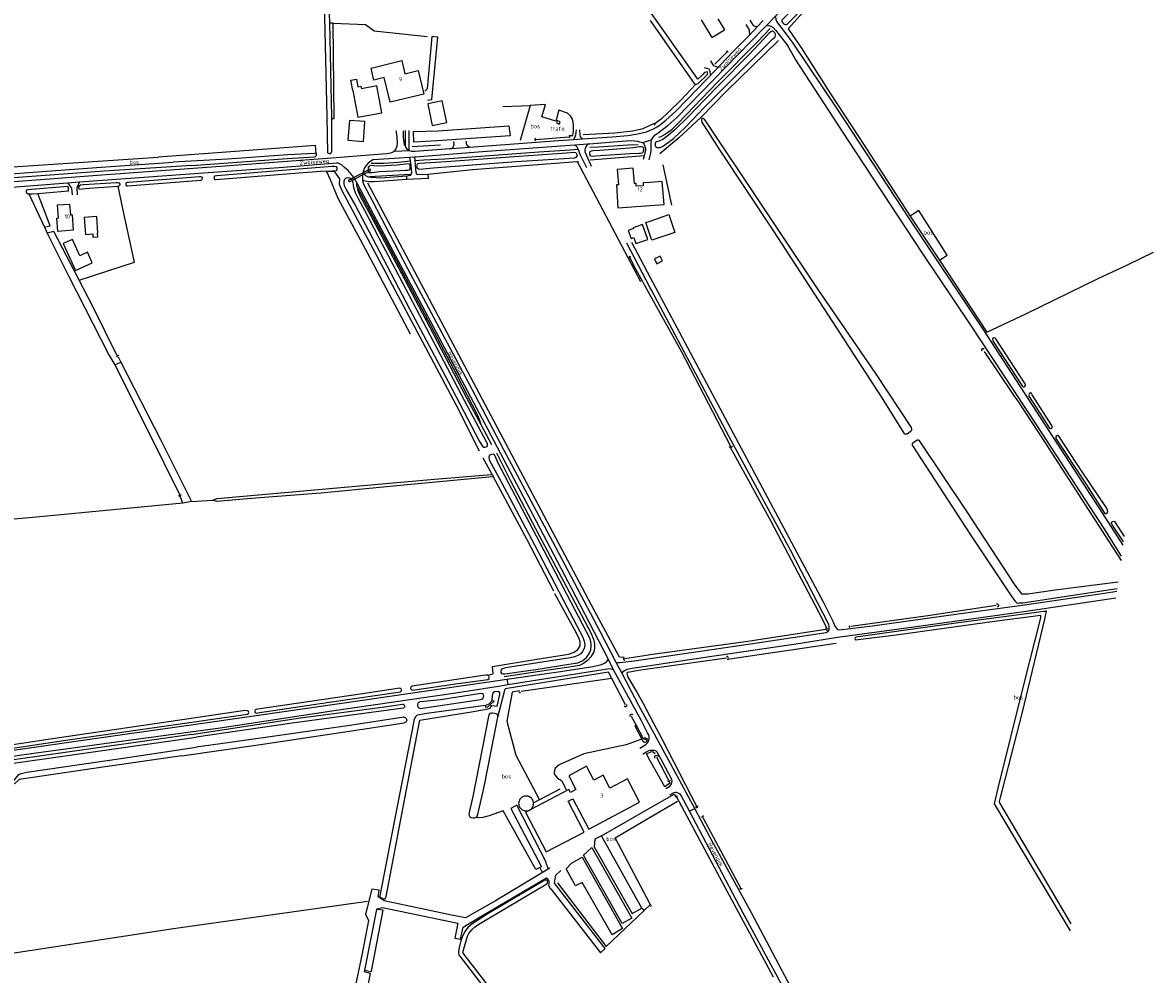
# Model space of a CAD drawing. Header units: metres. Extents: x 226218 to 240385, y 439369 to 449677.
# Tile 351 of 353: x 239613 to 240310, y 448401 to 448988. Entities that reach past the tile are written whole.
import ezdxf

# ---------------------------------------------------------------- set-up
doc = ezdxf.new("R2010")
doc.units = ezdxf.units.M
doc.header["$MEASUREMENT"] = 0
for name, color, linetype in [('BIJGEBOUW', 4, 'Continuous'), ('CULTUURAANDUIDING', 253, 'Continuous'), ('DAKRAND', 4, 'Continuous'), ('DAKRAND-BYG', 4, 'Continuous'), ('FUNKTIEAAND', 253, 'Continuous'), ('HEG', 253, 'Continuous'), ('HEK', 253, 'Continuous'), ('HOOFDGEBOUW', 4, 'Continuous'), ('HOUTWAL', 253, 'Continuous'), ('HUISNUMMER', 253, 'Continuous'), ('INSTEEKSLOOT', 153, 'Continuous'), ('KADEMUUR', 253, 'Continuous'), ('KANTVERH', 253, 'Continuous'), ('KUNSTWERK', 253, 'Continuous'), ('MIDSLTGREPPEL', 253, 'Continuous'), ('OVERIGEAFSCH', 253, 'Continuous'), ('OVEROPSTAL', 253, 'Continuous'), ('OVLIJNOBJ', 253, 'Continuous'), ('RASTER', 253, 'Continuous'), ('STRAATNAAM', 253, 'Continuous'), ('TALUD', 253, 'Continuous')]:
    doc.layers.add(name, color=color, linetype=linetype)
doc.styles.get("Standard").update_dxf_attribs({"font": 'iso.shx'})

# ---------------------------------------------------------------- blocks, each defined once
blk = doc.blocks.new('TA', base_point=(75009.5, 300012))
for p, q in [((75009.5, 300012.5), (75010, 300012.5)), ((75009.5, 300012.25), (75010.5, 300012.25)), ((75009.5, 300012), (75010, 300012)), ((75009.5, 300011.75), (75010.5, 300011.75)), ((75009.5, 300011.5), (75010, 300011.5))]:
    blk.add_line(p, q)

msp = doc.modelspace()

# ---------------------------------------------------------------- linework, layer by layer
at = {"layer": 'BIJGEBOUW'}
msp.add_lwpolyline([(239944.01, 448925.12), (239944.55, 448926.54), (239942.72, 448927.23), (239942.19, 448925.82), (239944.01, 448925.12)], dxfattribs=at)
at = {"layer": 'DAKRAND'}
for q in [(239923.08, 448501.01), (239926.53, 448502.81)]:
    msp.add_line((239924.84, 448501.92), q, dxfattribs=at)
for points in [[(239950.87, 448513.28), (239949.92, 448515.06), (239926.53, 448502.81)], [(239923.08, 448501.01), (239935.96, 448476.64), (239959.4, 448488.85), (239949.48, 448507.98), (239952.36, 448509.38)]]:
    msp.add_lwpolyline(points, dxfattribs=at)
at = {"layer": 'DAKRAND-BYG'}
for p, q in [((239814.66, 448927.39), (239813.63, 448915.25)), ((239997.36, 448864.45), (240000, 448865.36)), ((240000, 448856.47), (239997.36, 448864.45))]:
    msp.add_line(p, q, dxfattribs=at)
for points in [[(239816.77, 448945.79), (239815.57, 448952.11), (239819.06, 448952.77), (239819.95, 448948.09), (239821.77, 448948.43), (239822.08, 448946.8)], [(239816.77, 448945.79), (239819.9, 448929.38), (239834.65, 448931.98), (239831.52, 448948.59), (239822.08, 448946.8)], [(239862.9, 448937.67), (239865.61, 448924.16), (239874.65, 448926.07), (239871.74, 448939.36), (239862.9, 448937.67)], [(239813.63, 448915.25), (239823.31, 448914.43), (239824.17, 448926.68), (239814.66, 448927.39)], [(239651.35, 448867.62), (239652.12, 448857.15), (239656.51, 448857.47), (239656.65, 448855.48), (239659.68, 448855.71), (239659.53, 448857.78), (239659.76, 448857.79), (239658.99, 448868.18), (239651.35, 448867.62)], [(240000, 448865.36), (240011.51, 448869.38), (240015.15, 448858.34), (240000.97, 448853.53), (240000, 448856.47)], [(239998.52, 448854.07), (239995.24, 448863.25), (239989.61, 448861.24), (239989.79, 448860.74), (239986.49, 448859.57), (239988.27, 448854.6), (239989.87, 448855.17), (239991.2, 448851.46), (239998.52, 448854.07)], [(239638.37, 448851.41), (239645.85, 448834.92), (239656.28, 448839.64), (239653.36, 448846.07), (239648.65, 448843.93), (239644.09, 448854), (239638.37, 448851.41)], [(240004.14, 448839.04), (240007.66, 448840.74), (240006.24, 448843.66), (240002.72, 448841.96), (240004.14, 448839.04)]]:
    msp.add_lwpolyline(points, dxfattribs=at)
at = {"layer": 'HEG'}
for p, q in [((239996.29, 448905.51), (239962.95, 448902.79)), ((240007.7, 448899.94), (240013.18, 448875.1))]:
    msp.add_line(p, q, dxfattribs=at)
at = {"layer": 'HEK'}
msp.add_line((239931.64, 448508.7), (239944.53, 448515.44), dxfattribs=at)
msp.add_lwpolyline([(239994.28, 448545.92), (239985.19, 448542.5), (239959.08, 448537.05), (239943.92, 448530.26), (239941.55, 448528.3), (239940.99, 448526.76), (239940.85, 448525.24), (239940.93, 448524.63), (239941.16, 448524.18), (239942.86, 448522.09), (239945.35, 448520.53), (239948.13, 448515.1)], dxfattribs=at)
at = {"layer": 'HOOFDGEBOUW'}
for p, q in [((240031.4, 448989.42), (240037.92, 448978.47)), ((240041.7, 448989.91), (240045.74, 448983.12)), ((240037.92, 448978.47), (240045.74, 448983.12))]:
    msp.add_line(p, q, dxfattribs=at)
for points in [[(239839.75, 448938.53), (239836.04, 448953.72), (239829.81, 448952.19), (239828.01, 448959.56), (239846.9, 448964.17), (239848.86, 448956.13), (239856.95, 448958.1), (239860.49, 448943.59), (239839.75, 448938.53)], [(240000, 448889.14), (239995.57, 448888.83), (239995.69, 448887.13), (239991.44, 448886.83), (239991.32, 448888.52), (239990.26, 448888.44), (239989.58, 448897.83), (239979.73, 448897.12), (239980.41, 448887.73), (239979.14, 448887.64), (239980.16, 448873.42), (240000, 448874.85)], [(240000, 448874.85), (240008.51, 448875.46), (240007.48, 448889.68), (240000, 448889.14)], [(239634.37, 448867.21), (239635.42, 448867.28), (239634.82, 448875.26), (239642.16, 448875.81), (239642.75, 448869.12), (239643.84, 448869.19), (239644.51, 448859.69), (239635.05, 448858.89), (239634.37, 448867.21)], [(239993.5, 448507.22), (239985.93, 448521.57), (239975.16, 448515.88), (239970.96, 448523.84), (239965.31, 448520.86), (239960.81, 448529.38), (239949.79, 448523.56), (239954.26, 448515.07), (239950.87, 448513.28)], [(239952.36, 448509.38), (239962.21, 448490.7), (239993.5, 448507.22)]]:
    msp.add_lwpolyline(points, dxfattribs=at)
at = {"layer": 'HOUTWAL'}
for p, q in [((239853.41, 448911.3), (239870.72, 448912.25)), ((239954.99, 448902.05), (239993.93, 448828.06))]:
    msp.add_line(p, q, dxfattribs=at)
at = {"layer": 'INSTEEKSLOOT'}
for p, q in [((240243.19, 448620.1), (240244.08, 448625)), ((240244.08, 448625), (240243.31, 448624.91)), ((239845.77, 448577.57), (239822.69, 448574.1)), ((239848.62, 448556.21), (239848.44, 448556.19)), ((239848.62, 448556.21), (239848.44, 448556.19)), ((239848.44, 448556.19), (239848.44, 448556.19)), ((239848.63, 448556.22), (239848.62, 448556.21)), ((240000, 448444.42), (239999.43, 448444.34))]:
    msp.add_line(p, q, dxfattribs=at)
for points in [[(239799.16, 449000), (239800.72, 448929.51), (239801.1, 448907.66), (239801.52, 448907.17), (239802.17, 448906.94), (239802.86, 448907.02), (239803.54, 448907.33), (239803.9, 448908.32), (239803.88, 448909.41), (239803.76, 448928.48), (239803.76, 448929.29), (239802.56, 448987.33), (239802.29, 449000)], [(240091.9, 449000), (240081.75, 448989.83), (240081.18, 448989.04), (240081.17, 448988.23), (240081.45, 448987.73), (240082.23, 448987.06), (240082.75, 448986.61), (240083.36, 448986.38), (240083.96, 448986.42), (240084.45, 448986.59), (240097.51, 449000)], [(240000, 448988.98), (240027.12, 448950), (240028.22, 448949.71), (240028.53, 448949.63), (240029.62, 448950.16), (240035.25, 448955.66), (240035.27, 448957.31), (240033.55, 448956.83), (240032.41, 448955.73), (240029.35, 448952.74), (240004.36, 448988.32), (240000.7, 448993.53)], [(240014.26, 448916.21), (240021.82, 448923.27), (240033.65, 448935.62), (240064.48, 448966.62), (240075.39, 448977.37), (240076.96, 448978.87), (240077.25, 448979.6), (240077.18, 448980.45), (240076.82, 448981.22), (240075.72, 448982.27), (240075.08, 448982.27), (240074.26, 448981.96), (240073.36, 448981.16), (240060.76, 448967.81), (240042.27, 448949.1), (240033.59, 448940.29), (240023.5, 448929.48), (240015.25, 448921.65), (240011.38, 448918.23), (240007.79, 448915.5), (240005.41, 448914.53), (240003.83, 448914.09), (240003.15, 448913.47), (240002.97, 448912.7), (240003.02, 448911.83), (240003.23, 448911.25), (240003.69, 448910.88), (240004.29, 448910.71), (240004.97, 448910.68), (240006.14, 448910.74), (240007.52, 448911.28), (240009.03, 448912.23), (240014.26, 448916.21)], [(240047.75, 448969.11), (240047.82, 448969.57), (240047.69, 448969.87), (240047.33, 448969.96), (240046.9, 448969.74)], [(240002.64, 448925.66), (240002.35, 448925.22), (240002.38, 448924.95), (240002.5, 448924.8), (240002.79, 448924.7), (240003.1, 448924.74)], [(240042.8, 448909.29), (240075.63, 448859.81), (240112.23, 448803.18), (240142.69, 448756.41), (240156.36, 448734.72), (240156.99, 448734.21), (240157.58, 448734.14), (240158.29, 448734.3), (240161.18, 448736.39), (240161.17, 448737.19), (240160.91, 448738.03), (240138.93, 448771.48), (240103.5, 448823.26), (240068.23, 448876.21), (240033.48, 448928.2), (240032.71, 448928.56), (240032.09, 448928.48), (240031.52, 448928.05), (240031.58, 448927.22), (240031.88, 448926.29), (240042.8, 448909.29)], [(239929.24, 448916.22), (239928.98, 448915.96), (239928.89, 448915.6), (239928.97, 448915.28), (239929.19, 448915), (239929.4, 448914.9)], [(239950.21, 448916.66), (239950.52, 448916.92), (239950.58, 448917.38), (239950.45, 448917.77), (239950.03, 448917.96)], [(239968.91, 448909.01), (239990.01, 448910.63), (239993.37, 448911.22), (239994.66, 448911.35), (239995.42, 448910.98), (239995.79, 448910.06), (239995.83, 448909.1), (239995.52, 448907.68), (239995.01, 448907.2), (239994.09, 448907.01), (239993.12, 448906.96), (239987.42, 448906.77), (239969.12, 448905.61), (239966.54, 448905.32), (239964.4, 448905.03), (239963.34, 448905.38), (239962.78, 448906.35), (239962.73, 448907.34), (239963.02, 448908.1), (239963.76, 448908.59), (239964.64, 448908.81), (239968.91, 448909.01)], [(239553.11, 448890.7), (239553.77, 448890.51), (239603.28, 448894.33), (239661.69, 448898.47), (239706.02, 448901.61)], [(239717.55, 448899.49), (239776.36, 448903.83), (239793.1, 448904.84), (239793.88, 448905.13), (239794.38, 448905.69), (239794.42, 448906.31), (239794.15, 448906.91), (239793.08, 448907.01), (239776.7, 448906.18), (239739.56, 448903.57), (239706.02, 448901.61)], [(239917.5, 448901.73), (239866.2, 448897.93), (239858.08, 448897.14), (239857.16, 448897.39), (239856.55, 448897.75), (239856.29, 448898.78), (239856.36, 448899.94), (239856.75, 448900.71), (239857.78, 448900.93), (239874.38, 448902.08), (239913.56, 448904.94), (239948.53, 448907.39), (239953.13, 448907.84), (239954.17, 448907.56), (239954.87, 448906.28), (239954.92, 448905.69), (239954.18, 448904.48), (239953.3, 448904.11), (239943.75, 448903.52), (239917.5, 448901.73)], [(239717.55, 448899.49), (239663.59, 448896.03), (239610.62, 448892.18), (239554.68, 448888.23), (239552.11, 448888.26), (239551.57, 448888.53), (239551.14, 448889.24), (239551.06, 448889.52)], [(239733.09, 448893.27), (239731.59, 448893.04), (239731.33, 448892.74), (239731.26, 448892.22), (239731.31, 448891.56), (239731.56, 448891.18), (239732.05, 448891.02), (239732.56, 448891.02), (239783.52, 448895.04), (239797.05, 448896), (239803.86, 448896.33), (239805.66, 448896.33), (239806.65, 448896.49), (239807.06, 448896.87), (239807.22, 448897.47), (239807.13, 448898.07), (239806.63, 448898.72), (239805.49, 448898.95), (239804.11, 448898.86), (239775.93, 448896.73), (239733.09, 448893.27)], [(239846.17, 448896.52), (239849.01, 448896.61), (239850.6, 448896.66), (239851.72, 448896.97), (239852.05, 448897.58), (239852.09, 448898.62), (239852.05, 448900), (239851.47, 448900.45), (239850.8, 448900.51), (239844.17, 448899.83), (239833.28, 448899.24), (239829.68, 448899.46), (239827.84, 448899.49), (239826.92, 448899.13), (239826.28, 448898.36), (239826.16, 448896.98), (239826.31, 448895.77), (239826.8, 448895.26), (239827.47, 448895.18), (239828.68, 448895.23), (239833.03, 448895.95), (239846.17, 448896.52)], [(239650.86, 448887.58), (239648.96, 448887.52), (239648.29, 448887.03), (239647.72, 448886.2), (239647.87, 448884.95), (239654.38, 448885.56), (239672.27, 448886.9)], [(239672.27, 448886.9), (239672.91, 448887.09), (239673.34, 448887.57), (239673.34, 448888.13), (239673.07, 448888.74), (239672.08, 448888.99), (239671.23, 448888.93), (239650.86, 448887.58)], [(239678.66, 448889.17), (239677.71, 448889.17), (239677.21, 448888.84), (239676.96, 448888.37), (239676.93, 448887.8), (239677.07, 448887.32), (239677.49, 448887.08), (239678.21, 448887.04), (239723.17, 448890.52), (239723.77, 448890.7), (239724.06, 448891.12), (239724.08, 448891.73), (239723.86, 448892.29), (239723.1, 448892.64), (239722.31, 448892.63), (239678.66, 448889.17)], [(239824.2, 448871.75), (239820.3, 448878.94), (239818.45, 448882.71), (239817.52, 448885.24), (239817.15, 448887.33), (239816.9, 448889.24), (239816.64, 448890.24), (239816.16, 448890.96), (239815.66, 448891.42), (239814.89, 448891.73), (239813.64, 448891.89), (239812.41, 448891.7), (239811.65, 448890.94), (239811.31, 448889.86), (239811.17, 448888.5), (239811.39, 448887.26), (239812.96, 448884.4), (239818.2, 448875.09), (239828.99, 448854.8), (239851.8, 448811.26), (239875.58, 448766.57), (239894.82, 448729.49), (239896.19, 448727.15), (239896.82, 448726.26), (239897.35, 448726.04), (239898.14, 448726.01), (239898.95, 448726.17), (239899.67, 448726.6), (239899.84, 448727.36), (239899.7, 448728.21), (239899.4, 448728.92), (239885.73, 448754.41), (239860.03, 448803.3), (239833.04, 448854.88), (239824.2, 448871.75)], [(239641.23, 448886.61), (239616.33, 448884.63), (239615.75, 448884.47), (239615.5, 448883.97), (239615.56, 448883.25), (239615.81, 448882.66), (239616.29, 448882.4), (239616.82, 448882.23), (239617.2, 448882.21), (239619.29, 448882.11), (239622.64, 448882.37), (239641.61, 448883.86), (239641.57, 448885.63), (239641.23, 448886.61)], [(239617.2, 448882.21), (239626.72, 448861.59), (239627.79, 448859.26), (239628.54, 448857.78), (239641.63, 448831.67)], [(239987.98, 448843.03), (239987.75, 448843.28), (239987.45, 448843.43), (239987.06, 448843.28), (239986.8, 448842.92), (239986.85, 448842.4)], [(240212.88, 448792.72), (240212.56, 448793.23), (240212.19, 448793.43), (240211.66, 448793.38), (240211.21, 448793.11), (240211, 448792.55), (240211.08, 448791.8), (240211.38, 448791.08), (240229.26, 448763.71), (240229.8, 448763.25), (240230.37, 448763.23), (240230.85, 448763.42), (240231.25, 448763.91), (240231.28, 448764.53), (240231.09, 448765.14), (240212.88, 448792.72)], [(240204.51, 448785.45), (240204.36, 448785.64), (240204.27, 448785.86), (240204.26, 448786.1), (240204.31, 448786.34), (240204.44, 448786.54), (240204.62, 448786.7), (240204.84, 448786.8), (240205.08, 448786.82), (240205.32, 448786.77), (240205.53, 448786.66), (240205.7, 448786.48)], [(239672.68, 448782.27), (239672.34, 448782.54), (239671.89, 448782.54), (239671.51, 448782.26), (239671.36, 448781.71), (239671.39, 448781.42)], [(240235.38, 448758.29), (240234.95, 448759.1), (240234.42, 448759.44), (240233.88, 448759.34), (240233.48, 448759.06), (240233.21, 448758.31), (240233.35, 448757.54), (240233.64, 448756.92), (240246.07, 448737.72), (240246.55, 448737.46), (240246.96, 448737.5), (240247.37, 448737.74), (240247.61, 448738.34), (240247.6, 448738.8), (240247.42, 448739.37), (240235.38, 448758.29)], [(240287.69, 448638.7), (240255.11, 448633.81), (240229.54, 448629.96), (240227.36, 448629.81), (240226.28, 448629.77), (240225.33, 448630.68), (240222.53, 448634.33), (240197.59, 448672.02), (240161.71, 448727.28), (240161.6, 448728), (240161.72, 448728.64), (240164.42, 448730.43), (240164.93, 448730.51), (240165.47, 448730.35), (240195.02, 448686.1), (240224.75, 448641.06), (240228.67, 448635.56), (240232.73, 448635.72), (240249.43, 448638.03), (240288.27, 448642.97)], [(240266.2, 448710.87), (240251.84, 448732.74), (240251.39, 448733.21), (240250.86, 448733.22), (240250.33, 448732.96), (240249.95, 448732.35), (240249.98, 448731.43), (240267.34, 448705.11), (240279.84, 448685.38), (240280.42, 448685.11), (240280.97, 448685.15), (240281.64, 448685.51), (240281.9, 448686.18), (240281.76, 448687.26), (240281.15, 448688.58), (240266.2, 448710.87)], [(239929.52, 448589.08), (239949.79, 448592.31), (239955.39, 448593.1), (239958.46, 448594.53), (239960.77, 448596.49), (239962.42, 448598.81), (239963.34, 448601.07), (239963.62, 448603.77), (239963.49, 448606.08), (239963.06, 448607.9), (239958.34, 448617.03), (239932.14, 448666.86), (239906.14, 448716.64), (239904.6, 448720.13), (239904.03, 448721.25), (239903.24, 448721.65), (239902.52, 448721.58), (239901.6, 448721.31), (239900.89, 448720.85), (239900.6, 448719.91), (239900.71, 448718.66), (239900.88, 448718.29), (239908.14, 448704.72), (239928.8, 448665.91), (239948.87, 448627.22), (239958.37, 448609.31), (239959.42, 448606.46), (239959.7, 448604.21), (239959.24, 448601.97), (239958.39, 448600.09), (239957.2, 448598.6), (239955.51, 448597.61), (239953.35, 448596.91), (239950.72, 448596.23), (239910.84, 448590.03), (239909.01, 448589.46), (239908.18, 448588.86), (239907.88, 448587.92), (239908.01, 448587.14), (239908.49, 448586.46), (239909.42, 448586.36), (239910.58, 448586.42), (239920.42, 448587.79), (239929.52, 448589.08)], [(240050.33, 448726.88), (240050.38, 448726.42), (240050.24, 448726), (240049.88, 448725.84), (240049.38, 448725.81), (240048.92, 448726.03), (240048.79, 448726.33)], [(239733.21, 448692.61), (239730.27, 448693.33), (239733.15, 448694.42), (239800.06, 448700.42), (239867.17, 448706.33), (239902.12, 448709.13), (239902.75, 448708.9), (239903.03, 448708.66), (239903.2, 448708.4), (239903.27, 448708), (239903.24, 448707.82), (239902.8, 448707.67), (239848.2, 448702.61), (239797.03, 448697.64), (239751.74, 448694.27), (239733.21, 448692.61)], [(239709.31, 448696.5), (239709.56, 448696.02), (239710.03, 448695.76), (239710.5, 448695.89), (239710.79, 448696.35), (239710.72, 448696.88)], [(240291.66, 448667.67), (240291.01, 448668.71), (240284.41, 448678.53), (240284.13, 448679.19), (240284.15, 448679.82), (240284.75, 448680.27), (240285.47, 448680.45), (240286.1, 448680.24), (240292.13, 448671.06)], [(240243.31, 448624.91), (240242.67, 448624.84), (240189.87, 448617.77), (240126.8, 448608.94), (240126.23, 448608.51), (240126.1, 448608.07), (240126.25, 448607.55), (240126.77, 448607.35), (240128.08, 448607.45), (240151.65, 448610.31), (240213.65, 448618.97), (240235.92, 448621.94), (240240.22, 448622.51), (240240.58, 448622.25), (240240.55, 448621.67), (240240.38, 448620.81), (240230.09, 448579.59), (240214.17, 448515.97), (240214.15, 448515.9), (240211.88, 448506.34), (240237.76, 448462.93), (240258.76, 448427.93)], [(240213.45, 448629.57), (240213.74, 448629.55), (240214.02, 448629.46), (240214.26, 448629.29), (240214.45, 448629.07), (240214.57, 448628.81), (240214.62, 448628.52), (240214.59, 448628.23), (240214.49, 448627.96), (240214.32, 448627.72), (240214.09, 448627.54), (240213.82, 448627.42)], [(240122.79, 448616.01), (240122.51, 448615.77), (240122.51, 448615.52), (240122.62, 448615.2), (240122.8, 448615.03), (240123.09, 448614.95)], [(240259.35, 448432.25), (240247.07, 448453.22), (240215.36, 448506.81), (240215.28, 448507.65), (240215.44, 448508.44), (240229.35, 448562.69), (240243.1, 448619.94), (240243.19, 448620.1)], [(240108.72, 448612.99), (240109.09, 448613.32), (240109.1, 448613.91), (240108.96, 448614.36), (240108.85, 448614.39), (240108.47, 448614.48), (240108.06, 448614.47)], [(239984.03, 448596.41), (239983.58, 448596.19), (239983.52, 448595.73), (239983.61, 448595.23), (239983.98, 448594.87), (239984.35, 448594.82)], [(240047.56, 448595.24), (240047.95, 448595.48), (240048.18, 448595.91), (240048.12, 448596.34), (240047.93, 448596.83), (240047.62, 448597.08), (240047.11, 448597.11)], [(239853.49, 448576.33), (239880.13, 448580.24), (239900.03, 448582.91), (239900.77, 448583.49), (239900.85, 448584.29), (239900.65, 448585.07), (239899.92, 448585.48), (239898.66, 448585.54), (239897.17, 448585.31), (239853.26, 448578.7)], [(239822.69, 448574.1), (239758.19, 448564.66), (239757.18, 448564.46), (239756.6, 448564.13), (239756.39, 448563.35), (239756.47, 448562.68), (239756.83, 448562.28), (239757.23, 448562.16), (239758.07, 448562.24), (239802.24, 448568.8), (239846.17, 448575.25)], [(239854.43, 448557.09), (239842.15, 448494.21), (239833.39, 448449.59), (239833.47, 448449.12), (239834.05, 448448.44), (239835.32, 448447.88), (239836.1, 448447.72), (239836.64, 448447.8), (239837.19, 448448.26), (239837.39, 448449.14), (239847.76, 448504.24), (239858.15, 448557.81), (239889.87, 448562.94), (239900.26, 448564.7), (239901.4, 448565.24), (239902.37, 448566.86), (239905.82, 448566.42), (239907.43, 448573.67), (239907.34, 448574.58), (239907.01, 448575.26), (239906.3, 448575.36), (239904.06, 448575.25), (239903.31, 448574.73), (239902.89, 448573.82), (239902.73, 448572.69), (239902.46, 448569.77)], [(239845.77, 448577.57), (239846.06, 448577.44), (239846.31, 448577.24), (239846.51, 448576.98), (239846.63, 448576.69), (239846.69, 448576.37), (239846.66, 448576.05), (239846.57, 448575.75), (239846.4, 448575.48), (239846.17, 448575.25)], [(239853.26, 448578.7), (239852.98, 448578.58), (239852.74, 448578.39), (239852.55, 448578.15), (239852.43, 448577.87), (239852.38, 448577.57), (239852.41, 448577.27), (239852.52, 448576.98), (239852.69, 448576.73), (239852.92, 448576.53), (239853.19, 448576.39), (239853.49, 448576.33)], [(239858.23, 448564.96), (239859.71, 448565.11), (239895.4, 448570.62), (239896.81, 448571.04), (239897.28, 448572.09), (239897.42, 448572.74), (239897.34, 448573.53), (239896.77, 448574.08), (239895.7, 448574.21), (239870.86, 448570.34), (239858.46, 448569.15)], [(239919.48, 448576.11), (239919.19, 448575.84), (239919.14, 448575.49), (239919.28, 448575.05), (239919.56, 448574.83), (239920.02, 448574.73)], [(239717.43, 448549.04), (239784.52, 448559.17), (239834.79, 448565.77), (239847.42, 448567.68)], [(239847.42, 448567.68), (239847.74, 448567.64), (239848.04, 448567.52), (239848.31, 448567.33), (239848.52, 448567.09), (239848.67, 448566.8), (239848.75, 448566.48), (239848.75, 448566.16), (239848.67, 448565.84), (239848.52, 448565.55), (239848.31, 448565.31), (239848.05, 448565.12)], [(239858.46, 448569.15), (239858.08, 448569.06), (239857.72, 448568.9), (239857.4, 448568.68), (239857.12, 448568.4), (239856.9, 448568.08), (239856.74, 448567.72), (239856.65, 448567.34), (239856.62, 448566.95), (239856.67, 448566.57), (239856.79, 448566.19), (239856.98, 448565.85), (239857.23, 448565.54), (239857.52, 448565.29), (239857.86, 448565.09), (239858.23, 448564.96)], [(239983.97, 448566.6), (239984.14, 448566.41), (239984.36, 448566.27), (239984.61, 448566.19), (239984.87, 448566.2), (239985.12, 448566.27), (239985.34, 448566.41), (239985.51, 448566.61), (239985.61, 448566.85), (239985.65, 448567.11), (239985.61, 448567.37)], [(239718.55, 448559.07), (239631.7, 448546.25), (239536.68, 448531.84), (239535.86, 448531.29), (239535.78, 448530.54), (239536.02, 448530), (239536.21, 448529.84), (239537.1, 448529.79), (239572.73, 448535.39), (239639.95, 448545.42), (239700.29, 448554.15), (239751.88, 448561.51), (239752.6, 448561.84), (239752.77, 448562.44), (239752.58, 448563.18), (239751.86, 448563.62), (239750.69, 448563.67), (239749.05, 448563.5), (239718.55, 448559.07)], [(239848.05, 448565.12), (239846.42, 448564.98), (239779.46, 448555.93), (239720.3, 448547.31)], [(239856.61, 448560.89), (239856.14, 448560.57), (239855.71, 448560.19), (239855.34, 448559.76), (239855.02, 448559.28), (239854.77, 448558.77), (239854.59, 448558.22), (239854.47, 448557.66), (239854.43, 448557.09)], [(239898.48, 448566.75), (239862.46, 448561.8), (239856.61, 448560.89)], [(239890.72, 448510.8), (239888.36, 448500.07), (239888.37, 448498.97), (239888.8, 448498.31), (239889.66, 448497.88), (239890.92, 448497.69), (239892.01, 448497.69), (239893.01, 448498.08), (239893.54, 448498.89), (239897.66, 448516.66), (239906.05, 448559.62), (239906.12, 448560.61), (239905.85, 448561.28), (239905.13, 448561.79), (239903.09, 448562.11), (239902.14, 448562.11), (239901.15, 448561.88), (239900.64, 448561.15), (239890.72, 448510.8)], [(239987.64, 448559.96), (239987.56, 448560.22), (239987.55, 448560.5), (239987.61, 448560.77), (239987.75, 448561.02), (239987.95, 448561.21), (239988.2, 448561.35), (239988.47, 448561.41), (239988.75, 448561.39), (239989.01, 448561.3), (239989.24, 448561.14)], [(239711.35, 448535.78), (239759.86, 448542.86), (239813.35, 448550.87), (239848.44, 448556.19)], [(239848.19, 448559.59), (239814.95, 448554.45), (239739.82, 448543.83), (239720.29, 448541.25)], [(239848.19, 448559.59), (239848.55, 448559.57), (239848.9, 448559.47), (239849.23, 448559.3), (239849.51, 448559.07), (239849.73, 448558.78), (239849.89, 448558.46), (239849.97, 448558.1), (239849.98, 448557.74), (239849.91, 448557.39), (239849.77, 448557.05), (239849.56, 448556.75), (239849.29, 448556.51), (239848.97, 448556.33), (239848.63, 448556.22)], [(239717.43, 448549.04), (239631.02, 448536.61), (239578.47, 448529.15)], [(239578.74, 448527.21), (239580.15, 448527.38), (239590.17, 448528.8), (239720.3, 448547.31)], [(239711.35, 448535.78), (239664.11, 448528.98), (239611.2, 448521.29), (239608.62, 448518.79), (239607, 448518.09), (239607.41, 448519.79), (239610.93, 448524.22), (239612.41, 448525.03), (239616.02, 448525.66), (239675.28, 448534.33), (239720.29, 448541.25)], [(240002.89, 448534.42), (240002.8, 448534.69), (240002.78, 448534.98), (240002.83, 448535.26), (240002.94, 448535.52), (240003.12, 448535.75), (240003.34, 448535.93), (240003.6, 448536.05), (240003.88, 448536.11), (240004.16, 448536.11), (240004.44, 448536.03), (240004.69, 448535.89), (240004.9, 448535.7), (240005.06, 448535.46)], [(240012.02, 448520.81), (240012.02, 448520.47), (240011.9, 448520.14), (240011.6, 448520.02), (240011.24, 448520.02), (240010.89, 448520.23)], [(240016.79, 448510.74), (240016.53, 448511.01), (240016.14, 448510.99), (240015.78, 448510.65), (240015.72, 448510.13)], [(240027.9, 448504.36), (240028.38, 448503.98), (240028.78, 448503.99), (240029.15, 448504.22), (240029.3, 448504.63), (240029.3, 448504.92)], [(240033.01, 448498.24), (240032.79, 448498.55), (240032.41, 448498.58), (240032.05, 448498.41), (240031.81, 448498.06), (240031.84, 448497.61)], [(239913.4, 448377.23), (239884.84, 448414.2), (239884.68, 448414.82), (239884.77, 448415.5), (239887.42, 448424.77), (239888.28, 448426.43), (239890.19, 448428.69), (239891.89, 448430.42), (239895.46, 448432.77), (239936.38, 448456.96), (239936.74, 448457.4), (239936.8, 448458.16), (239936.63, 448458.85), (239936.1, 448459.25), (239935.15, 448459.15), (239899.65, 448438.35), (239890.01, 448432.11), (239887.72, 448430.04), (239885.98, 448427.69), (239884.59, 448425.13), (239883.41, 448421.75), (239882.33, 448417.74), (239881.86, 448414.98), (239882.16, 448413.02), (239882.66, 448412.29), (239899.23, 448390.92)], [(240056.49, 448454.37), (240056.46, 448454.05), (240056.29, 448453.8), (240055.99, 448453.65), (240055.62, 448453.66), (240055.15, 448453.87)], [(240000.38, 448443.05), (240000.55, 448443.54), (240000.41, 448444.09), (240000, 448444.42)], [(239824.21, 448403.82), (239827.96, 448402.97), (239828.35, 448403.22), (239835.51, 448440.63), (239831.51, 448441.16)]]:
    msp.add_lwpolyline(points, dxfattribs=at)
at = {"layer": 'KADEMUUR'}
msp.add_lwpolyline([(239937.34, 448466.23), (239935.82, 448469.57), (239936.21, 448469.82), (239917.82, 448505.34), (239914.05, 448503.42), (239932.96, 448467.52), (239931.96, 448466.99), (239933.47, 448464.08), (239937.34, 448466.23)], dxfattribs=at)
at = {"layer": 'KANTVERH'}
for p, q in [((240059, 448986.41), (240060.91, 448983.19)), ((240061.48, 448989.11), (240063.43, 448985.8)), ((240063.43, 448985.8), (240065.98, 448985.03)), ((240060.91, 448983.19), (240061.27, 448979.98)), ((240033.27, 448959.96), (240036.14, 448959.24)), ((240036.14, 448959.24), (240036.6, 448958.35)), ((240036.6, 448958.35), (240037.23, 448955.12)), ((240039.13, 448961.03), (240037.29, 448964.1)), ((240041.88, 448960.02), (240039.13, 448961.03)), ((239848.95, 448921.17), (239848.99, 448911.6)), ((239851.43, 448908.83), (239851.52, 448921.09)), ((239999.3, 448903.05), (240000, 448905.58)), ((240000, 448824.29), (239985.56, 448851.66)), ((239988.39, 448852.26), (240000, 448830.52)), ((240291.4, 448665.72), (240278.91, 448685.09)), ((240290.45, 448658.83), (240279.7, 448675.92)), ((239974.19, 448595.49), (239951.57, 448639.15)), ((239911.73, 448583.08), (239912.36, 448579.71))]:
    msp.add_line(p, q, dxfattribs=at)
for points in [[(240000, 448915.2), (240000.99, 448915.51), (240002.04, 448917.14), (240003.09, 448918.39), (240004.92, 448919.8), (240006.73, 448921.11), (240010.95, 448924.21), (240016.39, 448929.05), (240023.89, 448936.71), (240054.2, 448967.93), (240070.14, 448984.3), (240071.45, 448985.65), (240077.49, 448991.85), (240085.53, 449000)], [(240000, 448921.36), (240002.04, 448922.24), (240005.46, 448924.3), (240009.6, 448927.6), (240015.89, 448933.14), (240022.2, 448939.7), (240035.17, 448952.95), (240051.29, 448969.96), (240060.67, 448979.34), (240069.18, 448988.46), (240069.52, 448988.82)], [(240071.45, 448985.65), (240073.08, 448985.83), (240073.77, 448985.69), (240074.6, 448985.33), (240075.85, 448984.51), (240077.34, 448982.76), (240084.79, 448973.26)], [(240278.91, 448685.09), (240205.12, 448798.82), (240159.8, 448866.73), (240115.85, 448933.59), (240087.78, 448975.65), (240080.71, 448984.91), (240077.95, 448988.24), (240077.61, 448989.38), (240077.49, 448991.85)], [(239862.76, 448939.75), (239865.45, 448940.31), (239869.16, 448978.61), (239865.52, 448979.03), (239862.55, 448946.73), (239861.1, 448945.36)], [(240279.7, 448675.92), (240238.24, 448739.6), (240197.2, 448801.74), (240167.7, 448845.58), (240121.88, 448915.12), (240089.42, 448965.35), (240084.79, 448973.26)], [(239729.63, 448898.82), (239806.58, 448904.59), (239826.86, 448906.07), (239837.76, 448907.01), (239840.19, 448907.36), (239841.29, 448907.89), (239842.48, 448908.35), (239851.43, 448908.83), (239852.92, 448908.44), (239855.17, 448908.5), (239876.56, 448910), (239877.86, 448910.1), (239888.7, 448910.92), (239913.32, 448912.77), (239943.55, 448915.02), (239952.73, 448915.66), (239958.25, 448916.04), (239976.61, 448917.3), (239986.29, 448918.09), (239992.42, 448919.02), (239997.69, 448920.37), (240000, 448921.36)], [(239842.48, 448908.35), (239842.93, 448909.06), (239843.67, 448910.45), (239844.12, 448911.78), (239844.22, 448913.27), (239844.04, 448917.38), (239843.56, 448921.02)], [(239847.79, 448920.95), (239847.78, 448916.83), (239848.16, 448914.19), (239848.5, 448912.59), (239848.99, 448911.6), (239849.32, 448910.93), (239850.07, 448909.84), (239851.43, 448908.83)], [(239954.36, 448921.57), (239954.2, 448919.96), (239953.88, 448918.48), (239953.52, 448917.07), (239952.73, 448915.66)], [(239958.25, 448916.04), (239957.61, 448916.69), (239957.12, 448917.43), (239956.86, 448918.24), (239956.65, 448921.64)], [(240000, 448905.58), (240000.44, 448907.17), (240000.67, 448909.04), (240000.55, 448910.7), (240000.51, 448912.18), (240000.61, 448913.81), (240000.82, 448914.93), (240000.99, 448915.51)], [(239829.53, 448903.22), (239829.56, 448903.22), (239851.7, 448904.68), (239854.82, 448904.88), (239855.47, 448904.93), (239896.72, 448908.13), (239953.48, 448912.34), (239961.58, 448912.94), (239962.54, 448913.01), (239979.82, 448914.26), (239985.26, 448914.81), (239988.14, 448914.92), (239990.32, 448914.79), (239992.12, 448914.52), (239993.49, 448914.21), (239994.73, 448913.94), (239995.37, 448913.71), (240000, 448915.2)], [(239877.86, 448910.1), (239878.72, 448911.11), (239879.09, 448911.91), (239879.13, 448912.92), (239879.06, 448914.35)], [(239886.68, 448914.64), (239886.68, 448913.09), (239886.92, 448912.49), (239887.45, 448911.94), (239888.7, 448910.92)], [(239960.97, 448898.1), (239958.2, 448903.42), (239956.85, 448906.43), (239956.2, 448908.23), (239955.68, 448909.61), (239955.51, 448910.07), (239954.97, 448910.88), (239953.48, 448912.34)], [(239961.58, 448912.94), (239960.62, 448911.47), (239960.02, 448910.12), (239959.74, 448909.07), (239959.8, 448907.97), (239960.06, 448907.12), (239963.69, 448899.19)], [(239995.37, 448913.71), (239996.3, 448912.43), (239996.79, 448911.35), (239997.06, 448910.17), (239997.07, 448908.78), (239996.8, 448907.45), (239996.29, 448905.51), (239995.7, 448903.24)], [(239829.56, 448903.22), (239827.79, 448902.34), (239826.16, 448901.06), (239824.82, 448899.39), (239823.77, 448897.65), (239823.08, 448895.53), (239823.03, 448895.17), (239822.71, 448893), (239822.7, 448891.09), (239822.78, 448890.42), (239822.91, 448889.37), (239823.5, 448887.61), (239828.77, 448878.08), (239850.55, 448836.13), (239887.82, 448766.01), (239909.66, 448724.6), (239941.41, 448664.77), (239968.9, 448612.7), (239978.92, 448593.53), (239982.51, 448586.66), (239992.95, 448566.67), (240000, 448553.83)], [(239854.82, 448904.88), (239854.97, 448902.7), (239855.38, 448896.81), (239855.8, 448894.62), (239856.14, 448894.17), (239856.6, 448894.08), (239863, 448894.22), (239863.3, 448891.46), (239850.16, 448890.89), (239850.02, 448893.19), (239852.07, 448893.66), (239852.75, 448894.02), (239852.98, 448894.56), (239853.06, 448895.32), (239852.44, 448901.59), (239852.22, 448902.5), (239851.7, 448904.68)], [(239480.57, 448877.46), (239489.13, 448877.79), (239534.1, 448880.99), (239598.6, 448885.69), (239638.24, 448888.66), (239641.08, 448888.87), (239648.48, 448889.42), (239727.72, 448895.32)], [(239577.95, 448887.47), (239635.3, 448891.72), (239659.3, 448893.71), (239729.63, 448898.82)], [(239727.72, 448895.32), (239774.08, 448898.62), (239806.89, 448901.22)], [(239951.57, 448639.15), (239927.91, 448684.06), (239899.96, 448737.09), (239863.09, 448806.72), (239831.42, 448866.11), (239819.88, 448887.91), (239819.12, 448889.25), (239817.75, 448891.65), (239815.93, 448894.11), (239813.97, 448896.41), (239811.73, 448898.41), (239809.72, 448899.9), (239807.29, 448901.13), (239806.89, 448901.22)], [(239823.03, 448895.17), (239824.64, 448893.44), (239826.34, 448892.65), (239828.05, 448892.45), (239831.18, 448892.21), (239834.07, 448892.03), (239850.02, 448893.19)], [(239641.08, 448888.87), (239643.39, 448885.7), (239643.79, 448881.43)], [(239648.48, 448889.42), (239646.67, 448885.76), (239646.94, 448881.44)], [(239850.16, 448890.89), (239835.87, 448889.98), (239829.58, 448889.51), (239827.14, 448889.54), (239825.39, 448889.71), (239822.78, 448890.42)], [(240000, 448830.52), (240051.21, 448734.58), (240106.48, 448630.69), (240112.73, 448618.3), (240113.77, 448615.79), (240114.5, 448614.64), (240115.18, 448613.9), (240115.47, 448613.72)], [(240000, 448595.85), (240061.71, 448604.74), (240108.34, 448611.72), (240109.61, 448612.4), (240110.17, 448613.51), (240110.35, 448615.25), (240110.09, 448616.86), (240109.73, 448617.66), (240086.47, 448662.64), (240048.55, 448732.79), (240000.64, 448823.08), (240000, 448824.29)], [(240115.47, 448613.72), (240116.72, 448613.47), (240136.95, 448615.99), (240189.75, 448623.39), (240229.1, 448628.74), (240279.89, 448636.1), (240287.48, 448637.2)], [(240000, 448591.47), (240026.83, 448595.6), (240092.54, 448605.2), (240115.5, 448608.99), (240162.5, 448615.27), (240233.03, 448625.26), (240286.93, 448633.16)], [(239722.96, 448555.73), (239809.96, 448568.32), (239883.35, 448578.91), (239899.13, 448581.28), (239911.73, 448583.08), (239944.76, 448587.81), (239964.63, 448590.88), (239970.09, 448592.03), (239971.83, 448592.84), (239972.98, 448593.73), (239973.71, 448594.55), (239974.19, 448595.49)], [(239993.68, 448540.44), (239997.33, 448542.77), (239998.57, 448544.09), (239999.18, 448545.39), (239999.35, 448546.58), (239999.27, 448547.85), (239998.96, 448548.96), (239998.43, 448550.06), (239994.6, 448557.34), (239977.44, 448588.78), (239974.19, 448595.49)], [(239978.92, 448593.53), (239980.01, 448593.29), (239981.54, 448593.35), (239990.11, 448594.42), (240000, 448595.85)], [(239735.04, 448552.97), (239803.91, 448563.55), (239878.86, 448574.52), (239906.5, 448578.78), (239912.36, 448579.71), (239974.96, 448589.6), (239975.93, 448589.48), (239976.6, 448589.32), (239977.44, 448588.78)], [(239982.51, 448586.66), (239983.14, 448587.44), (239983.61, 448588.02), (239984.63, 448588.63), (239985.77, 448589.16), (239987.87, 448589.61), (239990.06, 448589.94), (240000, 448591.47)], [(239433.53, 448512.78), (239473.96, 448519.41), (239506.3, 448523.85), (239524.61, 448526.28), (239545.55, 448530.3), (239600.41, 448538.27), (239674.8, 448548.91), (239722.96, 448555.73)], [(240000, 448553.83), (240012.56, 448530.93), (240027.46, 448503.14), (240036.83, 448485.67), (240062.12, 448439.28), (240086.45, 448393.46), (240119.05, 448332.5), (240147.98, 448278.51), (240176.64, 448224.31), (240205.42, 448167.92), (240219.48, 448141.74)], [(239433.92, 448510.07), (239470.95, 448516.36), (239492.04, 448519.32), (239508.46, 448521.07), (239530.93, 448523.71), (239538.85, 448525.12), (239571.49, 448530.27), (239614.35, 448536.57), (239674.04, 448544.76), (239735.04, 448552.97)], [(240000, 448539.12), (239999.06, 448538.91), (239997.56, 448538.14), (239995.37, 448536.68)], [(240009.62, 448515.75), (240012.15, 448517.14), (240013.02, 448518.09), (240013.43, 448519.31), (240013.48, 448520.28), (240013.37, 448521.17), (240007.64, 448532.22), (240004.4, 448538.13), (240003.64, 448538.7), (240002.62, 448539.07), (240001.38, 448539.2), (240000.21, 448539.17), (240000, 448539.12)], [(240027.46, 448503.14), (240024.12, 448501.69), (240019.06, 448511.3), (240018.61, 448511.94), (240018.09, 448512.39), (240017.31, 448512.87), (240016.21, 448513.2), (240015.37, 448513.23), (240014.66, 448513.04), (240013.74, 448512.6), (240011.96, 448511.65)], [(240218.48, 448134.5), (240196.02, 448176.61), (240167.99, 448232.15), (240131.04, 448301.47), (240094.27, 448370.31), (240057.11, 448439.36), (240024.12, 448501.69)], [(239938.09, 448466.53), (239904.67, 448446.49), (239886.18, 448435.99), (239877.54, 448437.6), (239836.11, 448446.39), (239832.46, 448448.96), (239833.04, 448453.01), (239828.42, 448453.75), (239824.69, 448438.31), (239826.35, 448434.27), (239822.59, 448413.95), (239810.63, 448357.61)], [(239938.85, 448453.89), (239969.35, 448414.4), (239972.32, 448417.06), (239941.08, 448457.44), (239941.95, 448462.37), (239944.9, 448465.2)], [(239826.06, 448393.5), (239827.67, 448401.68), (239823.99, 448402.68), (239824.21, 448403.82), (239831.51, 448441.16), (239831.59, 448441.58), (239835.1, 448442.35), (239881.46, 448432.75), (239879.54, 448423.55), (239883.11, 448422.78), (239884.82, 448430.22), (239893.25, 448435.46), (239936.11, 448460.7), (239936.96, 448460.08), (239937.64, 448458.5), (239937.57, 448456.95), (239937.26, 448456.05), (239938.42, 448453.82), (239938.85, 448453.89)]]:
    msp.add_lwpolyline(points, dxfattribs=at)
at = {"layer": 'KUNSTWERK'}
for p, q in [((239913.76, 448917.95), (239868.67, 448914.83)), ((239991.52, 448554.53), (239990.59, 448554.24))]:
    msp.add_line(p, q, dxfattribs=at)
for points in [[(239869.34, 448920.97), (239912.95, 448924.06), (239913.76, 448917.95)], [(239868.67, 448914.83), (239854.4, 448913.89), (239854.22, 448920.47), (239869.34, 448920.97)], [(239827.96, 448896.42), (239827.48, 448897.35), (239813.95, 448890.28), (239814.53, 448889.41), (239827.96, 448896.42)], [(239898.55, 448565.81), (239899.91, 448566.06), (239903.85, 448569.41), (239902.46, 448569.77), (239900.57, 448567.71), (239898.48, 448566.75), (239898.55, 448565.81)], [(239990.59, 448554.24), (239994.9, 448545.99), (239995.5, 448544.82), (239996.13, 448544.32), (239996.87, 448544.29), (239997.55, 448544.42), (239998.03, 448544.82), (239998.21, 448545.42), (239998.24, 448546.19), (239996.59, 448546.93), (239995.98, 448546.31)], [(239988.91, 448438.61), (239994.95, 448442.02), (239970.02, 448486.51), (239965.79, 448484.43), (239965.44, 448479.71), (239988.91, 448438.61)], [(239958.98, 448474.64), (239964.04, 448479.37), (239988.71, 448435.77), (239982.72, 448432.42), (239958.98, 448474.64)], [(239982.92, 448429.32), (239976.47, 448425.43), (239958.08, 448457.67), (239954, 448455.68), (239948.26, 448466.19), (239951.52, 448469.72), (239958.19, 448473.41), (239982.92, 448429.32)]]:
    msp.add_lwpolyline(points, dxfattribs=at)
at = {"layer": 'MIDSLTGREPPEL'}
for p, q in [((240039.89, 448961.98), (240047.43, 448969.6)), ((239929.49, 448915.66), (239949.85, 448917.24)), ((240205.74, 448784.99), (240223.81, 448758.09)), ((240223.81, 448758.09), (240226.87, 448753.64)), ((240046.94, 448596.01), (240000, 448589.33)), ((239991.68, 448574.96), (239995.36, 448568.8)), ((239995.36, 448568.8), (240000, 448559.85)), ((239997.88, 448545.42), (239995.98, 448546.31)), ((240011.49, 448520.55), (240004.18, 448534.82)), ((240032.44, 448497.82), (240055.82, 448454.1))]:
    msp.add_line(p, q, dxfattribs=at)
for points in [[(240028.22, 448949.71), (240018.81, 448939.83), (240011.39, 448932.63), (240006.73, 448928.21), (240003.81, 448925.98), (240002.88, 448925.19)], [(240000, 448819.68), (239991.15, 448835.63), (239987.36, 448842.85)], [(239641.63, 448831.67), (239666.43, 448782.9), (239670.08, 448776.68), (239673.94, 448778.31)], [(240049.62, 448726.49), (240019.26, 448784.97), (240000, 448819.68)], [(239670.08, 448776.68), (239690.38, 448736.7), (239710.3, 448696.42)], [(239672.18, 448781.73), (239673.94, 448778.31), (239698.49, 448730.36), (239717.42, 448692.63), (239730.27, 448693.33)], [(240226.87, 448753.64), (240243.31, 448728.62), (240284.77, 448664.47), (240290.08, 448656.14)], [(240213.15, 448628.42), (240171.09, 448622.16), (240123.55, 448615.44)], [(240108.23, 448613.56), (240058.73, 448606.1), (240000, 448598)], [(240000, 448598), (239996.25, 448597.49), (239984.38, 448595.66)], [(240000, 448589.33), (239992.85, 448588.31), (239986.18, 448587.13), (239985.71, 448586.81), (239985.55, 448586.52), (239986.08, 448584.72), (239991.68, 448574.96)], [(239984.71, 448567.25), (239976.42, 448583.43), (239920.45, 448575.41)], [(239995.98, 448546.31), (239991.52, 448554.53), (239988.56, 448560)], [(240000, 448559.85), (240007.29, 448545.81), (240028.71, 448504.33)], [(240016.28, 448510.46), (240045.81, 448455.33), (240075.74, 448399.74)], [(239942.9, 448457.65), (239972.96, 448418.3), (239995.88, 448440.15), (239996.42, 448440.66), (239999.8, 448443.81)]]:
    msp.add_lwpolyline(points, dxfattribs=at)
at = {"layer": 'OVERIGEAFSCH'}
msp.add_line((239906.05, 448559.62), (239910.6, 448577.18), dxfattribs=at)
for points in [[(240073.89, 448984.01), (240066.26, 448975.97), (240041.2, 448950.67), (240022.3, 448931.03), (240016.44, 448924.85), (240012.7, 448921.22), (240009.43, 448918.95), (240006.51, 448917.31), (240005.22, 448916.86)], [(240031.49, 448929.36), (240017.68, 448916.71), (240011.08, 448911.03), (240005.93, 448906.76)], [(239854.97, 448902.7), (239860.46, 448903), (239873.46, 448903.75), (239903.82, 448905.9), (239931.44, 448907.99), (239950.64, 448909.16), (239955.68, 448909.61)], [(239992.55, 448912.38), (239986.39, 448912.11), (239968.06, 448910.79), (239962.74, 448910.58)], [(239828.07, 448901.01), (239836, 448901.02), (239844.88, 448901.57), (239852.22, 448902.5)], [(239819.12, 448889.25), (239819.06, 448888.1), (239819.13, 448887.22), (239819.28, 448886.58), (239819.84, 448884.25), (239821.38, 448880.64), (239829.38, 448865.83), (239846.69, 448833.03), (239866.08, 448796.21), (239886.88, 448756.47), (239895.66, 448739.91), (239902.15, 448727.69)], [(239905.38, 448722.43), (239913.64, 448705.75), (239931.58, 448671.48), (239951.83, 448633.33), (239963.46, 448611.7), (239965.15, 448607.72), (239965.76, 448604.88), (239965.69, 448602.26), (239965.19, 448599.9), (239963.42, 448596.91), (239961.4, 448594.52), (239959.01, 448592.66), (239956.43, 448591.56), (239952.82, 448590.83), (239931.76, 448587.85), (239909.95, 448584.5)]]:
    msp.add_lwpolyline(points, dxfattribs=at)
at = {"layer": 'OVEROPSTAL'}
for points in [[(239920.42, 448509.84), (239920.04, 448509.45), (239919.72, 448509.02), (239919.45, 448508.55), (239919.23, 448508.06), (239919.08, 448507.54), (239918.98, 448507.01), (239918.95, 448506.48)], [(239918.95, 448506.48), (239918.99, 448505.89), (239919.1, 448505.31), (239919.28, 448504.76), (239919.54, 448504.22), (239919.86, 448503.73), (239920.24, 448503.28), (239920.68, 448502.89), (239921.16, 448502.55), (239921.68, 448502.28), (239922.23, 448502.08), (239922.8, 448501.95), (239923.39, 448501.89), (239923.98, 448501.91), (239924.56, 448502), (239925.12, 448502.17)], [(239926.78, 448509.72), (239926.34, 448510.11), (239925.85, 448510.43), (239925.33, 448510.7), (239924.78, 448510.89), (239924.2, 448511.01), (239923.62, 448511.06), (239923.04, 448511.03), (239922.46, 448510.93), (239921.9, 448510.76), (239921.37, 448510.52), (239920.87, 448510.21), (239920.42, 448509.84)], [(239925.12, 448502.17), (239925.64, 448502.4), (239926.14, 448502.7), (239926.59, 448503.05), (239926.99, 448503.46), (239927.34, 448503.92), (239927.63, 448504.41), (239927.86, 448504.94), (239928.02, 448505.49), (239928.1, 448506.06), (239928.12, 448506.63), (239928.07, 448507.2), (239927.94, 448507.76), (239927.74, 448508.3), (239927.48, 448508.82), (239927.16, 448509.29), (239926.78, 448509.72)]]:
    msp.add_lwpolyline(points, dxfattribs=at)
at = {"layer": 'OVLIJNOBJ'}
for p, q in [((239931.64, 448508.7), (239928.26, 448506.79)), ((239931.64, 448508.7), (239931.64, 448508.7)), ((240000, 448497.94), (240016.88, 448507.88)), ((239970.02, 448486.51), (240000, 448503.71)), ((239994.95, 448442.02), (239996.42, 448440.66))]:
    msp.add_line(p, q, dxfattribs=at)
for points in [[(239803.76, 448928.48), (239805.34, 448928.48), (239804.6, 448987.37), (239802.56, 448987.33)], [(239950.03, 448917.96), (239952.35, 448918.11), (239952.7, 448920.83), (239952.81, 448924.08), (239952.63, 448926.24), (239952.16, 448928.07), (239950.99, 448930.25), (239949.08, 448931.82), (239943.64, 448933.77), (239941.79, 448926.98), (239933.3, 448929.48), (239935.5, 448937.09), (239925.97, 448936.53), (239919.79, 448914.9)], [(239794.15, 448906.91), (239793.78, 448911.84), (239747.1, 448908.37), (239696.91, 448904.7)], [(239552.83, 448895.23), (239619.79, 448899.49), (239696.91, 448904.7)], [(239626.72, 448861.59), (239630.21, 448862.48), (239622.64, 448882.37)], [(239819.28, 448886.58), (239841.75, 448844.27), (239864.78, 448800.86), (239880.69, 448770.72), (239893.88, 448745.3), (239895.05, 448742.03), (239895.66, 448739.91)], [(240160.27, 448868.25), (240178.24, 448841.26), (240182.96, 448844.29), (240165.49, 448871.94), (240160.27, 448868.25)], [(239648.2, 448829.01), (239645.38, 448834.52), (239632.57, 448858.94), (239628.54, 448857.78)], [(239671.51, 448782.26), (239656.41, 448813.01), (239648.2, 448829.01)], [(239717.42, 448692.63), (239712.01, 448691.53), (239710.5, 448695.89)], [(239976.42, 448583.43), (239974.39, 448587.34), (239910.6, 448577.18)], [(239919.19, 448575.84), (239914.99, 448575.1), (239911.73, 448557.24), (239917.31, 448536.22), (239931.8, 448508.79), (239931.64, 448508.7)], [(240000, 448532.79), (239997.67, 448537.02), (240000, 448538.11)], [(240000, 448538.11), (240000.8, 448538.48), (240001.82, 448538.22), (240002.98, 448537.18)], [(240011.6, 448520.02), (240012.01, 448518.97), (240008.92, 448516.63), (240000, 448532.79)], [(240000, 448503.71), (240014.82, 448512.21), (240015.78, 448510.65)], [(239931.96, 448466.99), (239929.55, 448465.83), (239909.49, 448501.96), (239900.8, 448498.77), (239896.98, 448497.84), (239894, 448497.7), (239893.01, 448498.08)], [(240000, 448444.42), (239978.35, 448485.19), (240000, 448497.94)]]:
    msp.add_lwpolyline(points, dxfattribs=at)
at = {"layer": 'RASTER'}
for p, q in [((239909.2, 448936.01), (239925.97, 448936.53)), ((240000, 448924.41), (240002.64, 448925.66)), ((239827.07, 448892.76), (239852.1, 448894.22)), ((240178.24, 448841.26), (240207.39, 448796.97)), ((240114.51, 448605.09), (240047.56, 448595.24))]:
    msp.add_line(p, q, dxfattribs=at)
for points in [[(240099.64, 449000), (240085.06, 448983.83), (240093.23, 448971.91), (240110.74, 448944.44), (240128.83, 448916.78), (240160.27, 448868.25)], [(239804.6, 448987.37), (239824.54, 448986.51), (239829.9, 448982.47), (239862.56, 448979.09)], [(240079.08, 448976.67), (240046.66, 448944.97), (240031.49, 448929.36)], [(239958.78, 448918.6), (239978.28, 448919.68), (239989.01, 448921.02), (239995.58, 448922.31), (240000, 448924.41)], [(239863, 448894.22), (239890.55, 448897.05), (239954.99, 448902.05), (239955.8, 448902.11)], [(239894.8, 448723.47), (239880.39, 448752.09), (239836.08, 448835.41), (239810.03, 448884.38), (239808.63, 448887.9), (239808.82, 448891.38), (239805.79, 448895.62), (239800.63, 448895.97), (239797.05, 448896)], [(239800.63, 448895.97), (239802.73, 448890.85), (239807.54, 448879.47), (239825.73, 448845.58), (239852.13, 448795.79)], [(239984.03, 448596.41), (239981.12, 448596.55), (239965.49, 448625.64), (239826.07, 448888.74)], [(239648.2, 448829.01), (239682.18, 448839.93), (239676.15, 448868.05), (239672.27, 448886.9)], [(240207.39, 448796.97), (240231.38, 448808.18), (240275.91, 448829.86), (240294.01, 448838.33), (240310.03, 448846.13)], [(239712.01, 448691.53), (239626.2, 448683.27), (239551.56, 448676.54), (239548.85, 448625.73), (239529.68, 448623.64), (239494.06, 448619.77), (239501.09, 448756.14)], [(240108.85, 448614.39), (240106.01, 448620.42), (240074.48, 448680.26), (240049.38, 448725.81)], [(239902.75, 448708.9), (239902.46, 448709.51), (239897.14, 448719.24)], [(239940.61, 448637.38), (239924.13, 448668.88), (239903.27, 448708)], [(239899.92, 448585.48), (239903.34, 448586.4), (239902.86, 448590.93), (239930.07, 448595.34), (239947.2, 448598.12), (239949.79, 448598.51), (239953.23, 448599.6), (239955.49, 448601.32), (239956.86, 448603.67), (239956.8, 448606.15), (239956.15, 448608.08), (239953.38, 448613.59), (239941.35, 448635.68)], [(239825.77, 448446.11), (239706.33, 448429.23), (239587.85, 448411.23), (239531.41, 448402.55)]]:
    msp.add_lwpolyline(points, dxfattribs=at)

# ---------------------------------------------------------------- block references
at = {"layer": 'TALUD', "rotation": 207.8973}
msp.add_blockref('TA', (239862.49, 448805.19), dxfattribs=at)

# ---------------------------------------------------------------- texts
at = {"layer": 'CULTUURAANDUIDING'}
for p in [(239926.23, 448922.49), (239679.18, 448900.36), (240168.52, 448857.02), (240223.93, 448570.59), (239908.47, 448521.94), (239972.93, 448483.43)]:
    msp.add_text('bos', height=2.5, dxfattribs=at).set_placement(p)
at = {"layer": 'FUNKTIEAAND'}
msp.add_text('trafo', height=2.5, dxfattribs=at).set_placement((239938.45, 448921.09))
at = {"layer": 'HUISNUMMER'}
for s, p in [('9', (239845.14, 448951.5)), ('12', (239992.15, 448883.59)), ('10', (239639.22, 448866.92)), ('3', (239969.27, 448510.19))]:
    msp.add_text(s, height=2.5, dxfattribs=at).set_placement(p)
at = {"layer": 'STRAATNAAM'}
for s, rotation, p in [('Zwolseweg', 46.5416, (240043.78, 448957.73)), ('Zwolseweg', 4.2449, (239784.16, 448899.93)), ('Revendijk', 297.8466, (239875.21, 448784.14)), ('Revendijk', 297.8466, (240035.52, 448481.52))]:
    msp.add_text(s, height=2.5, rotation=rotation, dxfattribs=at).set_placement(p)

doc.saveas('drawing.dxf')
